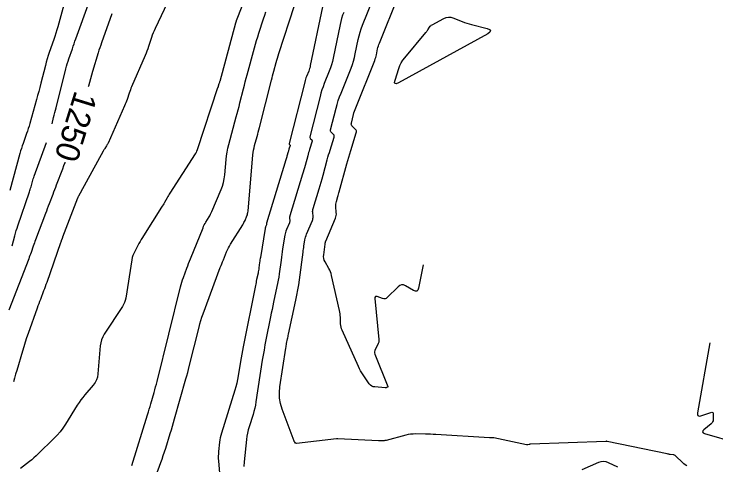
# Model space of a CAD drawing. Extents: x 658976 to 668726, y 639543 to 647196.
# Drawn here: x 662650 to 662828, y 643285.7 to 643400.3 of the extents above; entities that cross this region are included whole.
import ezdxf

# ---------------------------------------------------------------- set-up
doc = ezdxf.new("R2010")
doc.units = 0
for name, color, linetype in [('Ex_Contour Labels', 7, 'Continuous'), ('Ex_Major Contours', 7, 'Continuous'), ('Ex_Minor Contours', 7, 'Continuous')]:
    doc.layers.add(name, color=color, linetype=linetype)

msp = doc.modelspace()

# ---------------------------------------------------------------- linework, layer by layer
at = {"layer": 'Ex_Major Contours'}
for points in [[(662674.79, 643400.26), (662672.16, 643392.97), (662671.94, 643392.33), (662671.72, 643391.68), (662671.51, 643391.03), (662671.3, 643390.38), (662669.86, 643385.62), (662669.59, 643384.7), (662669.33, 643383.78), (662669.08, 643382.86), (662668.85, 643381.93), (662668.8, 643381.72)], [(662662.88, 643362.62), (662662.81, 643362.44), (662662.51, 643361.66), (662662.22, 643360.88), (662660.67, 643356.8), (662660.44, 643356.2), (662660.22, 643355.6), (662659.99, 643355), (662659.76, 643354.4), (662658.85, 643352), (662658.62, 643351.41), (662658.39, 643350.81), (662658.16, 643350.21), (662657.94, 643349.61), (662655.4, 643342.9), (662655.25, 643342.5), (662655.11, 643342.1), (662654.96, 643341.7), (662654.82, 643341.3), (662654.26, 643339.69), (662654.12, 643339.29), (662653.97, 643338.89), (662653.83, 643338.49), (662653.68, 643338.09), (662648.66, 643325.06)]]:
    msp.add_lwpolyline(points, dxfattribs=at)
at = {"layer": 'Ex_Minor Contours'}
for points in [[(662712.06, 643413.14), (662706.35, 643398.51), (662706.33, 643398.46), (662706.31, 643398.41), (662706.29, 643398.36), (662706.27, 643398.31), (662706.21, 643398.11), (662706.19, 643398.06), (662706.18, 643398.01), (662706.16, 643397.96), (662706.15, 643397.9), (662702.14, 643383.15), (662702.1, 643382.99), (662702.05, 643382.83), (662702, 643382.68), (662701.95, 643382.52), (662701.65, 643381.58), (662701.64, 643381.58), (662701.64, 643381.57), (662701.64, 643381.57), (662701.64, 643381.56), (662701.63, 643381.53), (662701.62, 643381.52), (662701.62, 643381.51), (662696.42, 643365.79), (662696.39, 643365.7), (662696.35, 643365.62), (662696.32, 643365.53), (662696.28, 643365.44), (662696.13, 643365.1), (662696.09, 643365.02), (662696.05, 643364.93), (662696, 643364.85), (662695.95, 643364.77), (662689.49, 643354.79), (662689.31, 643354.5), (662689.12, 643354.2), (662688.95, 643353.9), (662688.78, 643353.59), (662688.1, 643352.37), (662687.93, 643352.06), (662687.76, 643351.76), (662687.58, 643351.46), (662687.39, 643351.16), (662682.81, 643343.93), (662682.51, 643343.45), (662682.22, 643342.96), (662681.93, 643342.46), (662681.65, 643341.96), (662680.57, 643339.95), (662680.32, 643339.44), (662680.11, 643338.91), (662679.95, 643338.37), (662679.84, 643337.81), (662678.28, 643328.08), (662678.16, 643327.53), (662677.98, 643326.99), (662677.75, 643326.47), (662677.46, 643325.98), (662672.86, 643318.96), (662672.46, 643318.26), (662672.15, 643317.52), (662671.94, 643316.75), (662671.83, 643315.95), (662671.25, 643308.83), (662671.12, 643308.04), (662670.88, 643307.31), (662670.52, 643306.62), (662670.05, 643305.98), (662667.93, 643303.51), (662667.41, 643302.88), (662666.92, 643302.24), (662666.45, 643301.58), (662666.01, 643300.89), (662663.02, 643296.07), (662662.37, 643295.09), (662661.66, 643294.15), (662660.9, 643293.27), (662660.08, 643292.42), (662656.06, 643288.52), (662655.53, 643288.02), (662654.99, 643287.53), (662654.43, 643287.06), (662653.86, 643286.61), (662651.56, 643284.82)], [(662659.62, 643372.38), (662660.01, 643373.97), (662660.16, 643374.58), (662660.32, 643375.2), (662660.47, 643375.82), (662660.62, 643376.43), (662663.09, 643386.33), (662663.26, 643386.98), (662663.45, 643387.62), (662663.65, 643388.26), (662663.86, 643388.9), (662664.75, 643391.43), (662664.97, 643392.07), (662665.2, 643392.7), (662665.42, 643393.33), (662665.65, 643393.96), (662672.23, 643412.23)], [(662691.86, 643409.51), (662685.73, 643396.56), (662685.48, 643396.01), (662685.25, 643395.45), (662685.03, 643394.88), (662684.83, 643394.31), (662684.08, 643392), (662683.88, 643391.42), (662683.67, 643390.85), (662683.45, 643390.29), (662683.22, 643389.73), (662679.79, 643381.8), (662679.63, 643381.4), (662679.47, 643381), (662679.32, 643380.59), (662679.18, 643380.18), (662678.64, 643378.54), (662678.49, 643378.13), (662678.34, 643377.73), (662678.18, 643377.33), (662678.01, 643376.93), (662673.8, 643367.46), (662673.72, 643367.28), (662673.62, 643367.1), (662673.53, 643366.93), (662673.42, 643366.76), (662672.99, 643366.08), (662672.88, 643365.92), (662672.78, 643365.75), (662672.68, 643365.57), (662672.58, 643365.4), (662666.81, 643354.9), (662666.8, 643354.89), (662666.8, 643354.87), (662666.79, 643354.86), (662666.78, 643354.85), (662666.74, 643354.79), (662666.74, 643354.78), (662666.73, 643354.76), (662666.72, 643354.75), (662666.71, 643354.74), (662666.3, 643353.98), (662666.23, 643353.85), (662666.17, 643353.71), (662666.11, 643353.58), (662666.05, 643353.44), (662662.27, 643343.54), (662662.23, 643343.42), (662662.19, 643343.31), (662662.14, 643343.19), (662662.1, 643343.08), (662661.93, 643342.62), (662661.88, 643342.5), (662661.84, 643342.39), (662661.8, 643342.27), (662661.76, 643342.16), (662658.25, 643332.08), (662658.06, 643331.53), (662657.86, 643330.99), (662657.66, 643330.45), (662657.46, 643329.91), (662656.63, 643327.75), (662656.42, 643327.21), (662656.22, 643326.66), (662656.02, 643326.12), (662655.82, 643325.58), (662653.54, 643319.13), (662653.15, 643318.01), (662652.78, 643316.89), (662652.42, 643315.75), (662652.08, 643314.62), (662650.63, 643309.7), (662650.35, 643308.75), (662650.07, 643307.79), (662649.79, 643306.84)], [(662820.65, 643285.5), (662820.27, 643285.75), (662819.91, 643286.02), (662819.56, 643286.32), (662817.86, 643287.98), (662817.71, 643288.1), (662817.56, 643288.19), (662817.39, 643288.25), (662817.2, 643288.29), (662816.45, 643288.38), (662816.26, 643288.4), (662816.07, 643288.43), (662815.88, 643288.46), (662815.7, 643288.5), (662800.42, 643291.71), (662800.41, 643291.71), (662800.39, 643291.72), (662800.38, 643291.72), (662800.37, 643291.73), (662800.32, 643291.75), (662800.31, 643291.76), (662800.3, 643291.76), (662800.28, 643291.76), (662800.27, 643291.75), (662800.18, 643291.71), (662800.17, 643291.71), (662800.15, 643291.7), (662800.13, 643291.7), (662800.11, 643291.7), (662780.95, 643290.98), (662780.87, 643290.98), (662780.79, 643290.97), (662780.71, 643290.95), (662780.63, 643290.94), (662780.32, 643290.86), (662780.24, 643290.84), (662780.16, 643290.84), (662780.08, 643290.84), (662780, 643290.85), (662771.7, 643292.6), (662771.61, 643292.61), (662771.52, 643292.63), (662771.43, 643292.63), (662771.34, 643292.63), (662770.98, 643292.63), (662770.89, 643292.63), (662770.8, 643292.63), (662770.71, 643292.64), (662770.61, 643292.64), (662756.94, 643293.45), (662756.3, 643293.48), (662755.66, 643293.51), (662755.02, 643293.53), (662754.39, 643293.54), (662751.83, 643293.58), (662751.2, 643293.57), (662750.57, 643293.52), (662749.94, 643293.42), (662749.32, 643293.28), (662744.33, 643291.96), (662744.17, 643291.92), (662744.01, 643291.89), (662743.86, 643291.87), (662743.7, 643291.86), (662743.06, 643291.83), (662742.91, 643291.82), (662742.75, 643291.82), (662742.59, 643291.82), (662742.43, 643291.83), (662732.11, 643292.38), (662732.08, 643292.39), (662732.06, 643292.39), (662732.03, 643292.39), (662732, 643292.39), (662731.89, 643292.39), (662731.87, 643292.39), (662731.84, 643292.39), (662731.81, 643292.38), (662731.79, 643292.38), (662721.62, 643291.2), (662721.55, 643291.2), (662721.48, 643291.21), (662721.42, 643291.25), (662721.37, 643291.29), (662721.17, 643291.52), (662721.12, 643291.58), (662721.08, 643291.64), (662721.04, 643291.7), (662721.01, 643291.77), (662717.99, 643299.91), (662717.57, 643301.3), (662717.34, 643302.71), (662717.28, 643304.14), (662717.41, 643305.58), (662718.91, 643315.4), (662718.96, 643315.69), (662719.01, 643315.99), (662719.06, 643316.28), (662719.12, 643316.57), (662719.35, 643317.75), (662719.41, 643318.04), (662719.47, 643318.33), (662719.53, 643318.63), (662719.6, 643318.92), (662721.48, 643327.59), (662721.74, 643328.87), (662721.98, 643330.16), (662722.19, 643331.46), (662722.37, 643332.75), (662723.29, 643339.8), (662723.34, 643340.18), (662723.39, 643340.56), (662723.45, 643340.95), (662723.51, 643341.33), (662723.76, 643342.86), (662723.83, 643343.23), (662723.93, 643343.61), (662724.04, 643343.97), (662724.18, 643344.33), (662725.66, 643347.83), (662725.75, 643348.07), (662725.8, 643348.31), (662725.82, 643348.56), (662725.82, 643348.81), (662725.73, 643349.84), (662725.72, 643350.09), (662725.74, 643350.34), (662725.77, 643350.59), (662725.84, 643350.84), (662727.37, 643355.86), (662727.63, 643356.71), (662727.89, 643357.57), (662728.13, 643358.43), (662728.37, 643359.3), (662729.44, 643363.25), (662729.61, 643363.87), (662729.78, 643364.48), (662729.97, 643365.1), (662730.15, 643365.71), (662731.19, 643369), (662731.22, 643369.18), (662731.2, 643369.35), (662731.14, 643369.5), (662731.02, 643369.64), (662730.46, 643370.17), (662730.34, 643370.31), (662730.27, 643370.46), (662730.25, 643370.63), (662730.27, 643370.81), (662731.67, 643376.32), (662731.94, 643377.29), (662732.23, 643378.26), (662732.56, 643379.21), (662732.92, 643380.16), (662735.46, 643386.51), (662735.79, 643387.39), (662736.08, 643388.29), (662736.33, 643389.19), (662736.54, 643390.11), (662737.3, 643393.81), (662737.52, 643394.73), (662737.77, 643395.64), (662738.06, 643396.53), (662738.39, 643397.42), (662740.89, 643403.66)], [(662753.79, 643336.53), (662752.57, 643330.59), (662752.41, 643330.12), (662752.14, 643329.87), (662751.78, 643329.84), (662751.32, 643330.03), (662749.28, 643331.22), (662748.78, 643331.43), (662748.3, 643331.46), (662747.85, 643331.32), (662747.42, 643330.99), (662744.65, 643328.24), (662744.38, 643328.03), (662744.1, 643327.92), (662743.79, 643327.9), (662743.46, 643327.98), (662742.12, 643328.47), (662741.83, 643328.53), (662741.63, 643328.47), (662741.52, 643328.29), (662741.51, 643328), (662742.5, 643317.55), (662742.51, 643317.21), (662742.47, 643316.89), (662742.38, 643316.58), (662742.24, 643316.27), (662741.6, 643315.08), (662741.47, 643314.78), (662741.42, 643314.48), (662741.43, 643314.17), (662741.52, 643313.85), (662744.77, 643305.62), (662744.78, 643305.56), (662744.77, 643305.51), (662744.74, 643305.48), (662744.69, 643305.45), (662744.43, 643305.36), (662744.36, 643305.34), (662744.29, 643305.33), (662744.22, 643305.32), (662744.16, 643305.32), (662741.53, 643305.53), (662741.1, 643305.6), (662740.71, 643305.77), (662740.37, 643306.02), (662740.09, 643306.36), (662738.54, 643308.6), (662738.21, 643309.1), (662737.9, 643309.62), (662737.61, 643310.16), (662737.35, 643310.71), (662733.2, 643319.94), (662733.05, 643320.33), (662732.93, 643320.73), (662732.86, 643321.14), (662732.82, 643321.56), (662732.76, 643323.26), (662732.73, 643323.69), (662732.69, 643324.11), (662732.62, 643324.53), (662732.54, 643324.94), (662730.51, 643333.86), (662730.39, 643334.33), (662730.23, 643334.78), (662730.04, 643335.21), (662729.82, 643335.64), (662728.88, 643337.31), (662728.68, 643337.74), (662728.55, 643338.18), (662728.5, 643338.63), (662728.53, 643339.1), (662728.88, 643341.83), (662728.89, 643341.89), (662728.9, 643341.95), (662728.91, 643342.02), (662728.92, 643342.08), (662728.96, 643342.32), (662728.97, 643342.38), (662728.99, 643342.44), (662729, 643342.5), (662729.03, 643342.56), (662731.5, 643348.41), (662731.62, 643348.75), (662731.7, 643349.09), (662731.73, 643349.45), (662731.72, 643349.81), (662731.59, 643351.33), (662731.58, 643351.65), (662731.6, 643351.98), (662731.65, 643352.29), (662731.73, 643352.61), (662732.11, 643353.87), (662732.21, 643354.18), (662732.3, 643354.5), (662732.39, 643354.81), (662732.48, 643355.13), (662734.4, 643362.24), (662734.63, 643363.08), (662734.87, 643363.92), (662735.12, 643364.76), (662735.38, 643365.59), (662736.79, 643370.08), (662736.83, 643370.33), (662736.81, 643370.55), (662736.72, 643370.76), (662736.56, 643370.95), (662735.79, 643371.67), (662735.63, 643371.87), (662735.54, 643372.07), (662735.5, 643372.3), (662735.54, 643372.55), (662736.08, 643374.69), (662736.2, 643375.13), (662736.34, 643375.57), (662736.48, 643376), (662736.65, 643376.42), (662741.47, 643388.48), (662741.6, 643388.83), (662741.72, 643389.19), (662741.82, 643389.56), (662741.9, 643389.92), (662742.21, 643391.41), (662742.29, 643391.78), (662742.39, 643392.14), (662742.51, 643392.5), (662742.64, 643392.85), (662747.49, 643404.94)], [(662662.62, 643402.56), (662661.06, 643397.03), (662660.82, 643396.21), (662660.57, 643395.39), (662660.3, 643394.57), (662660.02, 643393.75), (662658.89, 643390.5), (662658.61, 643389.69), (662658.35, 643388.87), (662658.12, 643388.04), (662657.9, 643387.21), (662656.76, 643382.66), (662656.5, 643381.63), (662656.23, 643380.59), (662655.95, 643379.56), (662655.67, 643378.53), (662653.96, 643372.42), (662653.77, 643371.78), (662653.57, 643371.15), (662653.37, 643370.52), (662653.15, 643369.89), (662652.24, 643367.38), (662652.02, 643366.75), (662651.82, 643366.12), (662651.62, 643365.48), (662651.44, 643364.84), (662648.85, 643355.46)], [(662684.32, 643278.5), (662687.18, 643286.3), (662687.51, 643287.21), (662687.82, 643288.14), (662688.13, 643289.06), (662688.43, 643289.99), (662689.59, 643293.72), (662689.87, 643294.65), (662690.16, 643295.59), (662690.43, 643296.52), (662690.7, 643297.46), (662693.58, 643307.61), (662693.8, 643308.39), (662694.02, 643309.18), (662694.22, 643309.97), (662694.42, 643310.76), (662696.89, 643320.71), (662697.11, 643321.57), (662697.36, 643322.42), (662697.64, 643323.27), (662697.94, 643324.11), (662702.29, 643335.83), (662702.48, 643336.34), (662702.67, 643336.84), (662702.87, 643337.35), (662703.07, 643337.85), (662703.88, 643339.87), (662704.1, 643340.36), (662704.33, 643340.85), (662704.59, 643341.32), (662704.87, 643341.79), (662707.99, 643346.74), (662708.15, 643347.01), (662708.3, 643347.28), (662708.44, 643347.55), (662708.56, 643347.84), (662709.04, 643348.98), (662709.15, 643349.27), (662709.23, 643349.57), (662709.29, 643349.87), (662709.33, 643350.18), (662710.58, 643364.49), (662710.64, 643365.08), (662710.73, 643365.67), (662710.85, 643366.25), (662710.99, 643366.83), (662711.62, 643369.12), (662711.77, 643369.7), (662711.92, 643370.27), (662712.07, 643370.85), (662712.22, 643371.42), (662715.26, 643383.44), (662715.41, 643384.01), (662715.55, 643384.57), (662715.7, 643385.14), (662715.86, 643385.7), (662716.47, 643387.96), (662716.63, 643388.52), (662716.79, 643389.08), (662716.96, 643389.64), (662717.14, 643390.2), (662721.09, 643402.44)], [(662728.21, 643402.11), (662725.13, 643387.14), (662725.05, 643386.78), (662724.95, 643386.43), (662724.84, 643386.08), (662724.71, 643385.74), (662724.17, 643384.37), (662724.03, 643384.03), (662723.92, 643383.68), (662723.81, 643383.33), (662723.71, 643382.97), (662719.73, 643367.34), (662719.73, 643367.29), (662719.73, 643367.24), (662719.75, 643367.2), (662719.78, 643367.16), (662719.94, 643367.01), (662719.97, 643366.98), (662719.99, 643366.93), (662719.99, 643366.89), (662719.98, 643366.84), (662719.7, 643365.94), (662719.65, 643365.77), (662719.6, 643365.61), (662719.55, 643365.44), (662719.51, 643365.27), (662719.21, 643364.19), (662719.15, 643363.95), (662719.08, 643363.72), (662719.01, 643363.48), (662718.94, 643363.25), (662714.01, 643347.16), (662714, 643347.12), (662714, 643347.08), (662713.99, 643347.04), (662714, 643347), (662714.01, 643346.83), (662714.01, 643346.79), (662714.01, 643346.75), (662714, 643346.7), (662713.98, 643346.67), (662713.77, 643346.16), (662713.73, 643346.07), (662713.7, 643345.97), (662713.68, 643345.87), (662713.66, 643345.76), (662712.47, 643338.45), (662712.41, 643338.12), (662712.36, 643337.78), (662712.31, 643337.45), (662712.27, 643337.11), (662712.1, 643335.77), (662712.05, 643335.43), (662711.99, 643335.1), (662711.93, 643334.77), (662711.86, 643334.44), (662711.51, 643332.81), (662711.43, 643332.43), (662711.35, 643332.05), (662711.27, 643331.67), (662711.19, 643331.28), (662708.06, 643315.68), (662707.88, 643314.77), (662707.71, 643313.85), (662707.56, 643312.93), (662707.41, 643312.01), (662706.85, 643308.32), (662706.69, 643307.4), (662706.5, 643306.49), (662706.27, 643305.59), (662706.01, 643304.7), (662702.58, 643293.78), (662702.42, 643293.21), (662702.28, 643292.64), (662702.17, 643292.06), (662702.1, 643291.47), (662701.84, 643289.11), (662701.8, 643288.52), (662701.77, 643287.93), (662701.78, 643287.34), (662701.81, 643286.75), (662702.07, 643283.65)], [(662679.82, 643285.56), (662683.84, 643298.47), (662684.06, 643299.17), (662684.27, 643299.87), (662684.48, 643300.58), (662684.68, 643301.28), (662685.48, 643304.11), (662685.68, 643304.82), (662685.87, 643305.52), (662686.06, 643306.24), (662686.24, 643306.95), (662692.18, 643330.95), (662692.34, 643331.56), (662692.52, 643332.16), (662692.71, 643332.76), (662692.93, 643333.35), (662693.8, 643335.71), (662694.02, 643336.3), (662694.25, 643336.89), (662694.48, 643337.47), (662694.71, 643338.06), (662697.9, 643345.98), (662698.05, 643346.34), (662698.22, 643346.69), (662698.41, 643347.04), (662698.61, 643347.37), (662699.45, 643348.7), (662699.65, 643349.03), (662699.84, 643349.38), (662700.01, 643349.73), (662700.17, 643350.08), (662702.48, 643355.64), (662702.82, 643356.55), (662703.09, 643357.48), (662703.28, 643358.42), (662703.4, 643359.38), (662703.74, 643363.27), (662703.84, 643364.24), (662703.99, 643365.2), (662704.18, 643366.15), (662704.42, 643367.1), (662706.33, 643374.14), (662706.57, 643375.02), (662706.81, 643375.91), (662707.04, 643376.8), (662707.27, 643377.7), (662708.17, 643381.26), (662708.4, 643382.15), (662708.63, 643383.04), (662708.87, 643383.93), (662709.11, 643384.82), (662710.97, 643391.69), (662711.23, 643392.62), (662711.5, 643393.54), (662711.78, 643394.46), (662712.07, 643395.37), (662713.25, 643399.03), (662713.55, 643399.94), (662713.87, 643400.85)], [(662733.61, 643400.68), (662733.33, 643399.92), (662733.08, 643399.15), (662732.86, 643398.38), (662732.68, 643397.59), (662730.92, 643389.02), (662730.73, 643388.18), (662730.5, 643387.36), (662730.24, 643386.55), (662729.94, 643385.75), (662728.67, 643382.57), (662728.36, 643381.77), (662728.08, 643380.97), (662727.83, 643380.15), (662727.61, 643379.32), (662725, 643369.07), (662724.99, 643368.96), (662725, 643368.85), (662725.05, 643368.75), (662725.12, 643368.66), (662725.48, 643368.33), (662725.55, 643368.24), (662725.6, 643368.14), (662725.61, 643368.03), (662725.59, 643367.92), (662724.93, 643365.82), (662724.81, 643365.43), (662724.69, 643365.04), (662724.58, 643364.65), (662724.47, 643364.26), (662723.79, 643361.74), (662723.64, 643361.19), (662723.48, 643360.65), (662723.32, 643360.1), (662723.16, 643359.55), (662719.93, 643349), (662719.89, 643348.86), (662719.87, 643348.71), (662719.86, 643348.57), (662719.86, 643348.42), (662719.91, 643347.82), (662719.92, 643347.67), (662719.9, 643347.53), (662719.87, 643347.39), (662719.82, 643347.25), (662719.07, 643345.48), (662718.94, 643345.13), (662718.83, 643344.78), (662718.74, 643344.43), (662718.67, 643344.06), (662718.1, 643340.58), (662717.99, 643339.87), (662717.88, 643339.17), (662717.78, 643338.47), (662717.69, 643337.76), (662717.23, 643334.26), (662717.12, 643333.44), (662716.99, 643332.63), (662716.84, 643331.82), (662716.67, 643331.01), (662715.81, 643327.05), (662715.61, 643326.12), (662715.42, 643325.19), (662715.22, 643324.26), (662715.03, 643323.33), (662713.86, 643317.49), (662713.61, 643316.2), (662713.38, 643314.91), (662713.16, 643313.62), (662712.95, 643312.33), (662711.33, 643301.71), (662711.2, 643300.91), (662711.03, 643300.1), (662710.83, 643299.31), (662710.59, 643298.52), (662709.61, 643295.39), (662709.38, 643294.6), (662709.2, 643293.81), (662709.05, 643293), (662708.94, 643292.19), (662708.34, 643286.53), (662708.24, 643285.31)], [(662649.44, 643341.38), (662650.14, 643343.95), (662650.32, 643344.59), (662650.51, 643345.23), (662650.71, 643345.86), (662650.92, 643346.49), (662653.86, 643355.06), (662653.97, 643355.39), (662654.08, 643355.72), (662654.17, 643356.05), (662654.27, 643356.38), (662654.64, 643357.71), (662654.73, 643358.05), (662654.83, 643358.38), (662654.94, 643358.7), (662655.05, 643359.03), (662658.15, 643367.65)], [(662826.51, 643316.76), (662823.35, 643298.98), (662823.33, 643298.52), (662823.46, 643298.24), (662823.76, 643298.14), (662824.21, 643298.22), (662826.76, 643299.04), (662827.04, 643299.09), (662827.23, 643299.03), (662827.35, 643298.86), (662827.38, 643298.58), (662827.34, 643297.24), (662827.3, 643296.92), (662827.2, 643296.63), (662827.03, 643296.37), (662826.81, 643296.14), (662824.98, 643294.65), (662824.69, 643294.36), (662824.63, 643294.1), (662824.79, 643293.9), (662825.16, 643293.73), (662833.33, 643291.34)], [(662794.07, 643284.59), (662798.34, 643286.42), (662798.94, 643286.61), (662799.53, 643286.67), (662800.13, 643286.59), (662800.72, 643286.38), (662803.09, 643285.25)]]:
    msp.add_lwpolyline(points, dxfattribs=at)
msp.add_lwpolyline([(662746.93, 643382.53), (662746.59, 643382.57), (662746.49, 643382.9), (662746.62, 643383.49), (662747.59, 643386.45), (662747.86, 643387.17), (662748.2, 643387.85), (662748.6, 643388.5), (662749.07, 643389.11), (662754.44, 643395.52), (662754.58, 643395.69), (662754.71, 643395.86), (662754.83, 643396.03), (662754.95, 643396.22), (662755.4, 643396.95), (662755.52, 643397.13), (662755.67, 643397.28), (662755.83, 643397.41), (662756.01, 643397.52), (662759.04, 643399.14), (662759.6, 643399.37), (662760.17, 643399.47), (662760.74, 643399.43), (662761.32, 643399.27), (662763.66, 643398.34), (662764.25, 643398.11), (662764.85, 643397.91), (662765.45, 643397.72), (662766.05, 643397.56), (662769.97, 643396.55), (662770.62, 643396.3), (662770.86, 643396.01), (662770.7, 643395.66), (662770.13, 643395.26), (662747.49, 643382.77)], close=True, dxfattribs=at)

# ---------------------------------------------------------------- texts
at = {"layer": 'Ex_Contour Labels'}
msp.add_text('1250', height=6, rotation=252.7756, dxfattribs=at).set_placement((662665.44, 643381.02))

doc.saveas('drawing.dxf')
